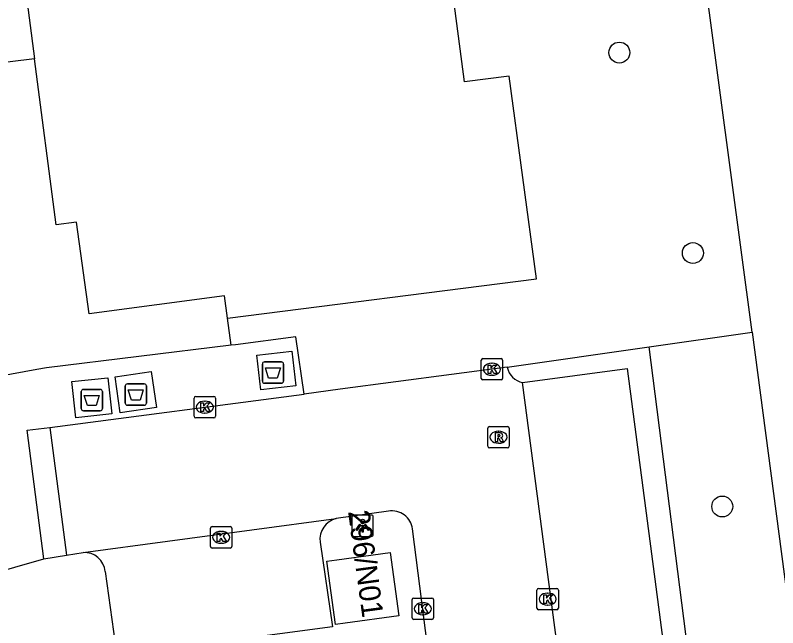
# Model space of a CAD drawing. Extents: x 160557 to 161245, y 385330 to 386505.
# Drawn here: x 161114.41 to 161150.08, y 385784.62 to 385813.31 of the extents above; entities that cross this region are included whole.
import ezdxf

# ---------------------------------------------------------------- set-up
doc = ezdxf.new("R2010")
doc.units = 0
for name, color, linetype in [('IMGEO_Afval_apart_plaats', 7, 'Continuous'), ('IMGEO_Boom', 7, 'Continuous'), ('IMGEO_Haag', 7, 'Continuous'), ('IMGEO_Kolk', 7, 'Continuous'), ('IMGEO_Lichtpunt', 7, 'Continuous'), ('IMGEO_Pand', 7, 'Continuous'), ('IMGEO_Pand_nummerreeks', 7, 'Continuous'), ('IMGEO_Parkeervlak_open', 7, 'Continuous'), ('IMGEO_Rijbaan_lokaal_open', 7, 'Continuous'), ('IMGEO_Rioolput', 7, 'Continuous'), ('IMGEO_Voetpad_gesloten', 7, 'Continuous'), ('IMGEO_Voetpad_open', 7, 'Continuous')]:
    doc.layers.add(name, color=color, linetype=linetype)

msp = doc.modelspace()

# ---------------------------------------------------------------- linework, layer by layer
at = {"layer": 'IMGEO_Afval_apart_plaats'}
for p, q in [((161125.973, 385796.174), (161125.973, 385796.974)), ((161125.973, 385796.974), (161125.973, 385796.174)), ((161126.073, 385797.074), (161126.863, 385797.074)), ((161126.863, 385797.074), (161126.073, 385797.074)), ((161126.963, 385796.974), (161126.963, 385796.174)), ((161126.963, 385796.174), (161126.963, 385796.974)), ((161126.863, 385796.074), (161126.073, 385796.074)), ((161126.073, 385796.074), (161126.863, 385796.074)), ((161117.598, 385795.784), (161118.388, 385795.784)), ((161118.388, 385795.784), (161117.598, 385795.784)), ((161119.556, 385795.144), (161119.556, 385795.944)), ((161119.556, 385795.944), (161119.556, 385795.144)), ((161119.656, 385796.044), (161120.446, 385796.044)), ((161120.446, 385796.044), (161119.656, 385796.044)), ((161120.546, 385795.944), (161120.546, 385795.144)), ((161120.546, 385795.144), (161120.546, 385795.944)), ((161117.498, 385794.884), (161117.498, 385795.684)), ((161117.498, 385795.684), (161117.498, 385794.884)), ((161118.488, 385795.684), (161118.488, 385794.884)), ((161118.488, 385794.884), (161118.488, 385795.684)), ((161120.446, 385795.044), (161119.656, 385795.044)), ((161119.656, 385795.044), (161120.446, 385795.044)), ((161118.388, 385794.784), (161117.598, 385794.784)), ((161117.598, 385794.784), (161118.388, 385794.784))]:
    msp.add_line(p, q, dxfattribs=at)
for points in [[(161126.116, 385796.788), (161126.82, 385796.788), (161126.671, 385796.318), (161126.265, 385796.318), (161126.116, 385796.788)], [(161119.699, 385795.758), (161120.403, 385795.758), (161120.254, 385795.288), (161119.848, 385795.288), (161119.699, 385795.758)], [(161117.641, 385795.498), (161118.345, 385795.498), (161118.196, 385795.028), (161117.79, 385795.028), (161117.641, 385795.498)]]:
    msp.add_lwpolyline(points, dxfattribs=at)
for centre, start, end in [((161126.073, 385796.974), 90, 180), ((161126.073, 385796.974), 90, 180), ((161126.863, 385796.974), 0, 90), ((161126.863, 385796.974), 360, 90), ((161126.073, 385796.174), 180, 270), ((161126.073, 385796.174), 180, 270), ((161126.863, 385796.174), 270, 0), ((161126.863, 385796.174), 270, 0), ((161117.598, 385795.684), 90, 180), ((161117.598, 385795.684), 90, 180), ((161118.388, 385795.684), 0, 90), ((161118.388, 385795.684), 360, 90), ((161119.656, 385795.944), 90, 180), ((161119.656, 385795.944), 90, 180), ((161120.446, 385795.944), 0, 90), ((161120.446, 385795.944), 360, 90), ((161119.656, 385795.144), 180, 270), ((161119.656, 385795.144), 180, 270), ((161120.446, 385795.144), 270, 0), ((161120.446, 385795.144), 270, 0), ((161117.598, 385794.884), 180, 270), ((161117.598, 385794.884), 180, 270), ((161118.388, 385794.884), 270, 0), ((161118.388, 385794.884), 270, 0)]:
    msp.add_arc(centre, 0.1, start, end, dxfattribs=at)
at = {"layer": 'IMGEO_Boom'}
for centre in [(161142.673, 385811.556), (161146.114, 385802.171), (161147.487, 385790.301)]:
    msp.add_circle(centre, 0.489, dxfattribs=at)
at = {"layer": 'IMGEO_Haag'}
for points in [[(161144.064, 385797.771), (161148.879, 385798.46)], [(161121.966, 385742.298), (161146.007, 385745.409), (161145.879, 385746.303), (161150.56, 385746.899), (161144.064, 385797.771)], [(161137.432, 385796.821), (161144.064, 385797.771)]]:
    msp.add_lwpolyline(points, dxfattribs=at)
at = {"layer": 'IMGEO_Kolk'}
for p, q in [((161136.211, 385796.3), (161136.211, 385797.152)), ((161136.286, 385797.226), (161137.138, 385797.226)), ((161137.212, 385797.152), (161137.212, 385796.3)), ((161136.699, 385797.006), (161136.724, 385797.006)), ((161136.722, 385796.446), (161136.697, 385796.446)), ((161137.138, 385796.226), (161136.286, 385796.226)), ((161122.778, 385794.528), (161122.778, 385795.38)), ((161122.853, 385795.454), (161123.705, 385795.454)), ((161123.779, 385795.38), (161123.779, 385794.528)), ((161123.266, 385795.234), (161123.291, 385795.234)), ((161123.289, 385794.674), (161123.264, 385794.674)), ((161123.705, 385794.454), (161122.853, 385794.454)), ((161123.544, 385788.431), (161123.544, 385789.283)), ((161123.619, 385789.357), (161124.471, 385789.357)), ((161124.545, 385789.283), (161124.545, 385788.431)), ((161124.032, 385789.137), (161124.057, 385789.137)), ((161124.055, 385788.577), (161124.03, 385788.577)), ((161124.471, 385788.357), (161123.619, 385788.357)), ((161138.895, 385786.464), (161139.747, 385786.464)), ((161138.82, 385785.538), (161138.82, 385786.39)), ((161139.308, 385786.244), (161139.333, 385786.244)), ((161139.821, 385786.39), (161139.821, 385785.538)), ((161132.978, 385785.087), (161132.978, 385785.939)), ((161133.053, 385786.013), (161133.905, 385786.013)), ((161133.466, 385785.793), (161133.491, 385785.793)), ((161133.979, 385785.939), (161133.979, 385785.087)), ((161139.747, 385785.464), (161138.895, 385785.464)), ((161139.331, 385785.684), (161139.306, 385785.684)), ((161133.905, 385785.013), (161133.053, 385785.013)), ((161133.489, 385785.233), (161133.464, 385785.233))]:
    msp.add_line(p, q, dxfattribs=at)
for points in [[(161136.211, 385796.3), (161136.211, 385797.152)], [(161136.286, 385797.226), (161137.138, 385797.226)], [(161137.212, 385797.152), (161137.212, 385796.3)], [(161136.532, 385796.926), (161136.655, 385796.926), (161136.655, 385796.775), (161136.785, 385796.926), (161136.949, 385796.926), (161136.803, 385796.775), (161136.956, 385796.526), (161136.804, 385796.526), (161136.719, 385796.69), (161136.655, 385796.623), (161136.655, 385796.526), (161136.532, 385796.526), (161136.532, 385796.926)], [(161137.138, 385796.226), (161136.286, 385796.226)], [(161122.778, 385794.528), (161122.778, 385795.38)], [(161122.853, 385795.454), (161123.705, 385795.454)], [(161123.779, 385795.38), (161123.779, 385794.528)], [(161123.099, 385795.154), (161123.222, 385795.154), (161123.222, 385795.003), (161123.352, 385795.154), (161123.516, 385795.154), (161123.37, 385795.003), (161123.523, 385794.754), (161123.371, 385794.754), (161123.286, 385794.918), (161123.222, 385794.851), (161123.222, 385794.754), (161123.099, 385794.754), (161123.099, 385795.154)], [(161123.705, 385794.454), (161122.853, 385794.454)], [(161123.544, 385788.431), (161123.544, 385789.283)], [(161123.619, 385789.357), (161124.471, 385789.357)], [(161124.545, 385789.283), (161124.545, 385788.431)], [(161123.865, 385789.057), (161123.988, 385789.057), (161123.988, 385788.906), (161124.118, 385789.057), (161124.282, 385789.057), (161124.136, 385788.906), (161124.289, 385788.657), (161124.137, 385788.657), (161124.052, 385788.821), (161123.988, 385788.754), (161123.988, 385788.657), (161123.865, 385788.657), (161123.865, 385789.057)], [(161124.471, 385788.357), (161123.619, 385788.357)], [(161138.895, 385786.464), (161139.747, 385786.464)], [(161138.82, 385785.538), (161138.82, 385786.39)], [(161139.141, 385786.164), (161139.264, 385786.164), (161139.264, 385786.013), (161139.394, 385786.164), (161139.558, 385786.164), (161139.412, 385786.013), (161139.565, 385785.764), (161139.413, 385785.764), (161139.328, 385785.928), (161139.264, 385785.861), (161139.264, 385785.764), (161139.141, 385785.764), (161139.141, 385786.164)], [(161139.821, 385786.39), (161139.821, 385785.538)], [(161132.978, 385785.087), (161132.978, 385785.939)], [(161133.053, 385786.013), (161133.905, 385786.013)], [(161133.299, 385785.713), (161133.422, 385785.713), (161133.422, 385785.562), (161133.552, 385785.713), (161133.716, 385785.713), (161133.57, 385785.562), (161133.723, 385785.313), (161133.571, 385785.313), (161133.486, 385785.477), (161133.422, 385785.41), (161133.422, 385785.313), (161133.299, 385785.313), (161133.299, 385785.713)], [(161133.979, 385785.939), (161133.979, 385785.087)], [(161139.747, 385785.464), (161138.895, 385785.464)], [(161133.905, 385785.013), (161133.053, 385785.013)]]:
    msp.add_lwpolyline(points, dxfattribs=at)
for centre, start, end in [((161136.288, 385797.15), 91.552, 178.448), ((161136.288, 385797.15), 91.552, 178.448), ((161137.136, 385797.15), 1.552, 88.448), ((161137.136, 385797.15), 1.552, 88.448), ((161136.288, 385796.302), 181.552, 268.448), ((161136.288, 385796.302), 181.552, 268.448), ((161137.136, 385796.302), 271.552, 358.448), ((161137.136, 385796.302), 271.552, 358.448), ((161122.855, 385795.378), 91.552, 178.448), ((161122.855, 385795.378), 91.552, 178.448), ((161123.703, 385795.378), 1.552, 88.448), ((161123.703, 385795.378), 1.552, 88.448), ((161122.855, 385794.53), 181.552, 268.448), ((161122.855, 385794.53), 181.552, 268.448), ((161123.703, 385794.53), 271.552, 358.448), ((161123.703, 385794.53), 271.552, 358.448), ((161123.621, 385789.281), 91.552, 178.448), ((161123.621, 385789.281), 91.552, 178.448), ((161124.469, 385789.281), 1.552, 88.448), ((161124.469, 385789.281), 1.552, 88.448), ((161123.621, 385788.433), 181.552, 268.448), ((161123.621, 385788.433), 181.552, 268.448), ((161124.469, 385788.433), 271.552, 358.448), ((161124.469, 385788.433), 271.552, 358.448), ((161138.897, 385786.388), 91.552, 178.448), ((161138.897, 385786.388), 91.552, 178.448), ((161139.745, 385786.388), 1.552, 88.448), ((161139.745, 385786.388), 1.552, 88.448), ((161133.055, 385785.937), 91.552, 178.448), ((161133.055, 385785.937), 91.552, 178.448), ((161133.903, 385785.937), 1.552, 88.448), ((161133.903, 385785.937), 1.552, 88.448), ((161138.897, 385785.54), 181.552, 268.448), ((161138.897, 385785.54), 181.552, 268.448), ((161139.745, 385785.54), 271.552, 358.448), ((161139.745, 385785.54), 271.552, 358.448), ((161133.055, 385785.089), 181.552, 268.448), ((161133.055, 385785.089), 181.552, 268.448), ((161133.903, 385785.089), 271.552, 358.448), ((161133.903, 385785.089), 271.552, 358.448)]:
    msp.add_arc(centre, 0.0765, start, end, dxfattribs=at)
for centre, major_axis, ratio, start_param, end_param in [((161136.698, 385796.726), (-0.387, 0.002), 0.722429, 4.712389, 7.853982), ((161136.723, 385796.726), (-0.39, 0.002), 0.717154, 1.570796, 4.712389), ((161123.265, 385794.954), (-0.387, 0.002), 0.722429, 4.712389, 7.853982), ((161123.29, 385794.954), (-0.39, 0.002), 0.717154, 1.570796, 4.712389), ((161124.031, 385788.857), (-0.387, 0.002), 0.722429, 4.712389, 7.853982), ((161124.056, 385788.857), (-0.39, 0.002), 0.717154, 1.570796, 4.712389), ((161139.307, 385785.964), (-0.387, 0.002), 0.722429, 4.712389, 7.853982), ((161139.332, 385785.964), (-0.39, 0.002), 0.717154, 1.570796, 4.712389), ((161133.465, 385785.513), (-0.387, 0.002), 0.722429, 4.712389, 7.853982), ((161133.49, 385785.513), (-0.39, 0.002), 0.717154, 1.570796, 4.712389)]:
    msp.add_ellipse(centre, major_axis=major_axis, ratio=ratio, start_param=start_param, end_param=end_param, dxfattribs=at)
at = {"layer": 'IMGEO_Lichtpunt'}
for p, q in [((161130.165, 385789.805), (161130.165, 385788.998)), ((161130.165, 385789.805), (161130.165, 385788.998)), ((161131.067, 385789.9), (161130.259, 385789.9)), ((161131.067, 385789.9), (161130.259, 385789.9)), ((161131.161, 385788.998), (161131.161, 385789.805)), ((161131.161, 385788.998), (161131.161, 385789.805)), ((161130.259, 385788.904), (161131.067, 385788.904)), ((161130.259, 385788.904), (161131.067, 385788.904))]:
    msp.add_line(p, q, dxfattribs=at)
for points in [[(161130.539, 385789.469), (161130.578, 385789.441), (161130.39, 385789.179), (161130.352, 385789.206), (161130.539, 385789.469)], [(161130.641, 385789.421), (161130.688, 385789.421), (161130.688, 385789.099), (161130.641, 385789.099), (161130.641, 385789.421)], [(161130.751, 385789.441), (161130.789, 385789.468), (161130.976, 385789.206), (161130.937, 385789.178), (161130.751, 385789.441)]]:
    msp.add_lwpolyline(points, dxfattribs=at)
msp.add_circle((161130.664, 385789.603), 0.0994, dxfattribs=at)
for centre, start, end in [((161130.259, 385789.805), 90, 180), ((161130.259, 385789.805), 90, 180), ((161131.067, 385789.805), 0, 90), ((161131.067, 385789.805), 0, 90), ((161130.259, 385788.998), 180, 270), ((161130.259, 385788.998), 180, 270), ((161131.067, 385788.998), 270, 0), ((161131.067, 385788.998), 270, 360)]:
    msp.add_arc(centre, 0.0946, start, end, dxfattribs=at)
at = {"layer": 'IMGEO_Pand'}
for points in [[(161124.339, 385799.127), (161138.794, 385800.962), (161137.524, 385810.46), (161135.427, 385810.18), (161132.855, 385829.793), (161124.495, 385828.714), (161124.12, 385831.334), (161116.76, 385830.384), (161117.093, 385827.746), (161113.225, 385827.247), (161115.311, 385811.271)], [(161124.339, 385799.127), (161124.196, 385800.164), (161117.868, 385799.323), (161117.278, 385803.609), (161116.327, 385803.492), (161115.311, 385811.271)], [(161129.846, 385784.832), (161129.391, 385784.77), (161128.984, 385787.736), (161129.461, 385787.802), (161131.946, 385788.142), (161132.353, 385785.176), (161129.846, 385784.832)]]:
    msp.add_lwpolyline(points, dxfattribs=at)
at = {"layer": 'IMGEO_Parkeervlak_open'}
msp.add_lwpolyline([(161138.146, 385796.109), (161143.033, 385796.761), (161149.463, 385747.788), (161144.602, 385747.134)], dxfattribs=at)
at = {"layer": 'IMGEO_Rijbaan_lokaal_open'}
for points in [[(161137.432, 385796.821), (161129.615, 385795.79), (161127.921, 385795.566)], [(161144.602, 385747.134), (161138.146, 385796.109)], [(161116.035, 385793.998), (161127.921, 385795.566)], [(161116.035, 385793.998), (161116.805, 385788.027)], [(161131.872, 385790.08), (161129.433, 385789.746)], [(161117.592, 385788.15), (161129.433, 385789.746)], [(161134.479, 385777.65), (161133.004, 385789.253)], [(161116.805, 385788.027), (161117.592, 385788.15)]]:
    msp.add_lwpolyline(points, dxfattribs=at)
for centre, radius, start, end in [((161138.305, 385796.983), 0.888, 190.4914, 259.6693), ((161132.034, 385789.114), 0.98, 8.1701, 99.5288)]:
    msp.add_arc(centre, radius, start, end, dxfattribs=at)
at = {"layer": 'IMGEO_Rioolput'}
for p, q in [((161136.521, 385793.119), (161136.521, 385793.971)), ((161136.596, 385794.045), (161137.448, 385794.045)), ((161137.522, 385793.971), (161137.522, 385793.119)), ((161137.009, 385793.825), (161137.034, 385793.825)), ((161137.032, 385793.265), (161137.007, 385793.265)), ((161137.448, 385793.045), (161136.596, 385793.045))]:
    msp.add_line(p, q, dxfattribs=at)
for points in [[(161136.521, 385793.119), (161136.521, 385793.971)], [(161136.596, 385794.045), (161137.448, 385794.045)], [(161137.522, 385793.971), (161137.522, 385793.119)], [(161137.11, 385793.743), (161136.858, 385793.745), (161136.858, 385793.345)], [(161137.036, 385793.664), (161136.982, 385793.664), (161136.982, 385793.583)], [(161136.982, 385793.583), (161137.034, 385793.583)], [(161136.858, 385793.345), (161136.982, 385793.345), (161136.982, 385793.507), (161136.993, 385793.507)], [(161137.04, 385793.478), (161137.111, 385793.345), (161137.251, 385793.345), (161137.186, 385793.471)], [(161137.448, 385793.045), (161136.596, 385793.045)]]:
    msp.add_lwpolyline(points, dxfattribs=at)
for centre, radius, start, end in [((161136.598, 385793.969), 0.0765, 91.552, 178.448), ((161136.598, 385793.969), 0.0765, 91.552, 178.448), ((161137.446, 385793.969), 0.0765, 1.552, 88.448), ((161137.446, 385793.969), 0.0765, 1.552, 88.448), ((161137.018, 385793.772), 0.19, 274.7715, 282.9687), ((161137.042, 385793.568), 0.0964, 77.0061, 93.1865), ((161137.056, 385793.625), 0.0378, 276.6634, 79.6772), ((161137.109, 385793.633), 0.109, 350.3612, 89.416), ((161137.107, 385793.633), 0.112, 277.5842, 350.9817), ((161136.992, 385793.454), 0.0533, 26.0293, 88.6989), ((161137.091, 385793.418), 0.108, 29.5134, 73.7905), ((161136.598, 385793.121), 0.0765, 181.552, 268.448), ((161136.598, 385793.121), 0.0765, 181.552, 268.448), ((161137.446, 385793.121), 0.0765, 271.552, 358.448), ((161137.446, 385793.121), 0.0765, 271.552, 358.448)]:
    msp.add_arc(centre, radius, start, end, dxfattribs=at)
for centre, major_axis, ratio, start_param, end_param in [((161137.008, 385793.545), (-0.387, 0.002), 0.722429, 4.712389, 7.853982), ((161137.033, 385793.545), (-0.39, 0.002), 0.717154, 1.570796, 4.712389)]:
    msp.add_ellipse(centre, major_axis=major_axis, ratio=ratio, start_param=start_param, end_param=end_param, dxfattribs=at)
at = {"layer": 'IMGEO_Voetpad_gesloten'}
for points in [[(161125.709, 385797.39), (161127.349, 385797.578), (161127.536, 385795.947), (161125.896, 385795.759), (161125.709, 385797.39)], [(161119.079, 385796.372), (161120.777, 385796.62), (161121.023, 385794.938), (161119.325, 385794.69), (161119.079, 385796.372)], [(161117.06, 385796.151), (161118.745, 385796.33), (161118.925, 385794.639), (161117.24, 385794.46), (161117.06, 385796.151)]]:
    msp.add_lwpolyline(points, dxfattribs=at)
at = {"layer": 'IMGEO_Voetpad_open'}
for points in [[(161148.879, 385798.46), (161146.898, 385813.418), (161144.195, 385832.536)], [(161115.311, 385811.271), (161108.212, 385810.396)], [(161124.515, 385797.853), (161115.877, 385796.789), (161115.416, 385796.717), (161112.027, 385796.087), (161110.14, 385795.945), (161109.483, 385800.875), (161108.212, 385810.396)], [(161124.515, 385797.853), (161124.339, 385799.127)], [(161127.921, 385795.566), (161127.537, 385798.252), (161124.71, 385797.877), (161124.515, 385797.853)], [(161148.879, 385798.46), (161154.49, 385756.093), (161154.731, 385754.485), (161155.155, 385751.183)], [(161115.754, 385787.853), (161114.968, 385793.875), (161116.035, 385793.998)], [(161128.672, 385788.633), (161129.255, 385784.661), (161119.159, 385783.32)], [(161110.193, 385786.256), (161115.754, 385787.853)], [(161115.754, 385787.853), (161116.805, 385788.027)], [(161118.623, 385787.261), (161119.159, 385783.32)]]:
    msp.add_lwpolyline(points, dxfattribs=at)
for centre, radius, start, end in [((161129.691, 385788.753), 1.026, 104.5649, 186.7114), ((161117.632, 385787.154), 0.996, 6.1426, 92.317)]:
    msp.add_arc(centre, radius, start, end, dxfattribs=at)

# ---------------------------------------------------------------- texts
at = {"layer": 'IMGEO_Pand_nummerreeks'}
msp.add_text('296/N01', height=1, rotation=277.7129, dxfattribs=at).set_placement((161129.979, 385790.07))

doc.saveas('drawing.dxf')
